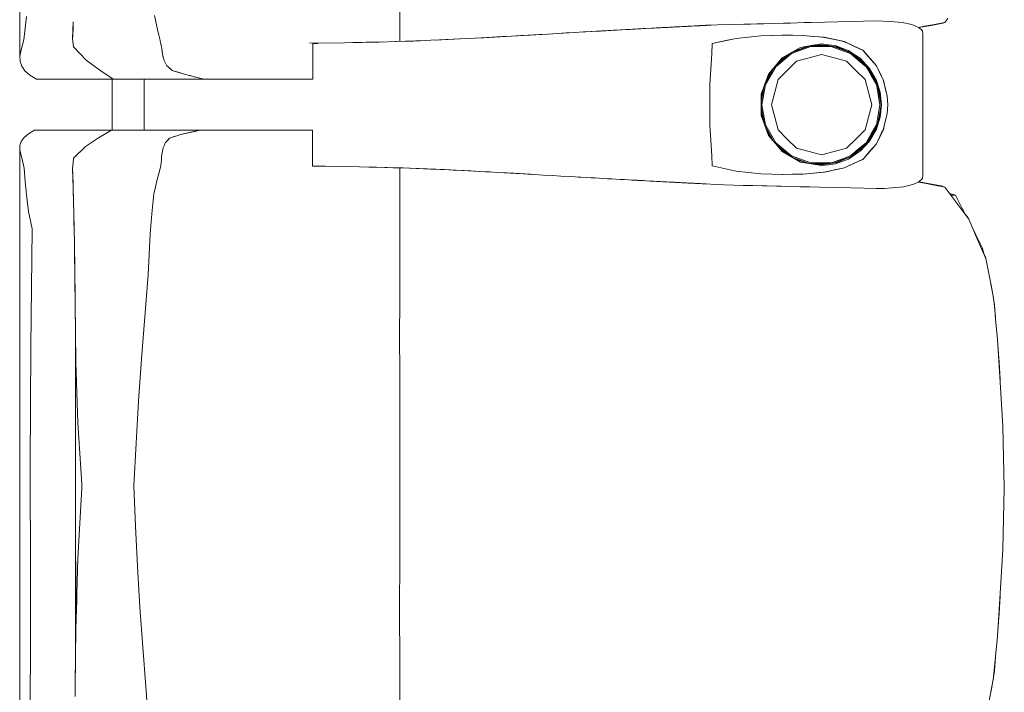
# Model space of a CAD drawing. Header units: millimetres. Extents: x -261 to 187, y -214 to 106.
# Tile 818 of 1056: x -201.013 to -200.241, y 6.181 to 6.708. Entities that reach past the tile are written whole.
import ezdxf

# ---------------------------------------------------------------- set-up
doc = ezdxf.new("R2010")
doc.units = ezdxf.units.MM
doc.header["$LTSCALE"] = 0.005
doc.header["$MEASUREMENT"] = 0
doc.layers.add('IFC-Elemento de mobília-Contorno', color=9, linetype='Continuous', lineweight=5)
doc.layers.add('IFC-Laje-Contorno', color=9, linetype='Continuous', lineweight=5)

msp = doc.modelspace()

# ---------------------------------------------------------------- linework, layer by layer
at = {"layer": 'IFC-Elemento de mobília-Contorno', "lineweight": 5}
for p, q in [((-201.01273, 6.84733), (-201.01265, 6.67971)), ((-200.71487, 6.69131), (-200.71486, 6.73338)), ((-201.00849, 6.70175), (-201.00746, 6.71085)), ((-200.90711, 6.71171), (-200.90445, 6.69937)), ((-200.3715, 6.70671), (-200.34113, 6.70739)), ((-200.35125, 6.70716), (-200.34113, 6.70739)), ((-200.34113, 6.70739), (-200.33032, 6.70703)), ((-200.28766, 6.70616), (-200.28529, 6.70933)), ((-201.00952, 6.69265), (-201.00849, 6.70175)), ((-200.97122, 6.69363), (-200.971, 6.70012)), ((-200.97121, 6.69487), (-200.97091, 6.70287)), ((-200.971, 6.70012), (-200.97078, 6.7066)), ((-200.97091, 6.70287), (-200.97086, 6.70432)), ((-200.56484, 6.69904), (-200.5567, 6.6995)), ((-200.55747, 6.69945), (-200.5375, 6.70057)), ((-200.55747, 6.69945), (-200.54083, 6.70038)), ((-200.55747, 6.69945), (-200.54748, 6.70001)), ((-200.55747, 6.69945), (-200.55414, 6.69964)), ((-200.5567, 6.6995), (-200.55155, 6.69978)), ((-200.5567, 6.6995), (-200.55414, 6.69964)), ((-200.5567, 6.6995), (-200.555, 6.69959)), ((-200.55414, 6.69964), (-200.54748, 6.70001)), ((-200.55414, 6.69964), (-200.55081, 6.69982)), ((-200.55081, 6.69982), (-200.54748, 6.70001)), ((-200.54748, 6.70001), (-200.54083, 6.70038)), ((-200.54416, 6.70019), (-200.54083, 6.70038)), ((-200.54083, 6.70038), (-200.5375, 6.70057)), ((-200.5375, 6.70057), (-200.53412, 6.70075)), ((-200.53634, 6.70063), (-200.53412, 6.70075)), ((-200.53615, 6.70064), (-200.53227, 6.70086)), ((-200.5349, 6.70071), (-200.53431, 6.70074)), ((-200.53412, 6.70075), (-200.53073, 6.70093)), ((-200.53227, 6.70086), (-200.5302, 6.70097)), ((-200.53073, 6.70093), (-200.52565, 6.70121)), ((-200.5302, 6.70097), (-200.52812, 6.70108)), ((-200.52812, 6.70108), (-200.52615, 6.70118)), ((-200.52812, 6.70108), (-200.52694, 6.70114)), ((-200.52735, 6.70112), (-200.52565, 6.70121)), ((-200.52735, 6.70112), (-200.52605, 6.70119)), ((-200.52713, 6.70113), (-200.52673, 6.70115)), ((-200.52565, 6.70121), (-200.52396, 6.70131)), ((-200.52396, 6.70131), (-200.52227, 6.70139)), ((-200.52237, 6.70139), (-200.51549, 6.70177)), ((-200.51719, 6.70167), (-200.51549, 6.70177)), ((-200.51549, 6.70177), (-200.51042, 6.70204)), ((-200.51549, 6.70177), (-200.51211, 6.70195)), ((-200.51549, 6.70177), (-200.5138, 6.70185)), ((-200.5138, 6.70185), (-200.51211, 6.70195)), ((-200.51211, 6.70195), (-200.51042, 6.70204)), ((-200.51042, 6.70204), (-200.50767, 6.70219)), ((-200.51042, 6.70204), (-200.50904, 6.70211)), ((-200.50904, 6.70211), (-200.50767, 6.70219)), ((-200.50767, 6.70219), (-200.50356, 6.7024)), ((-200.50767, 6.70219), (-200.50493, 6.70233)), ((-200.50767, 6.70219), (-200.50533, 6.70231)), ((-200.50493, 6.70233), (-200.50356, 6.7024)), ((-200.5047, 6.70234), (-200.50324, 6.70242)), ((-200.5047, 6.70234), (-200.50324, 6.70242)), ((-200.50468, 6.70234), (-200.50324, 6.70242)), ((-200.50356, 6.7024), (-200.49259, 6.70298)), ((-200.50356, 6.7024), (-200.49808, 6.70269)), ((-200.50356, 6.7024), (-200.49945, 6.70262)), ((-200.50356, 6.7024), (-200.50082, 6.70255)), ((-200.50356, 6.7024), (-200.50219, 6.70247)), ((-200.50324, 6.70242), (-200.50179, 6.70249)), ((-200.5022, 6.70247), (-200.50179, 6.70249)), ((-200.50219, 6.70247), (-200.50082, 6.70255)), ((-200.50129, 6.70252), (-200.50117, 6.70253)), ((-200.50125, 6.70252), (-200.49945, 6.70262)), ((-200.50124, 6.70252), (-200.50117, 6.70253)), ((-200.50117, 6.70253), (-200.50109, 6.70253)), ((-200.50117, 6.70253), (-200.50109, 6.70253)), ((-200.50082, 6.70255), (-200.49945, 6.70262)), ((-200.49986, 6.7026), (-200.49909, 6.70264)), ((-200.49952, 6.70262), (-200.49808, 6.70269)), ((-200.49909, 6.70264), (-200.49655, 6.70277)), ((-200.49909, 6.70264), (-200.49702, 6.70275)), ((-200.49909, 6.70264), (-200.49806, 6.70269)), ((-200.49808, 6.70269), (-200.49259, 6.70298)), ((-200.49808, 6.70269), (-200.49671, 6.70276)), ((-200.49806, 6.70269), (-200.49702, 6.70275)), ((-200.49702, 6.70275), (-200.4966, 6.70277)), ((-200.49702, 6.70275), (-200.49658, 6.70277)), ((-200.49671, 6.70276), (-200.49533, 6.70284)), ((-200.49537, 6.70284), (-200.49396, 6.70291)), ((-200.49533, 6.70284), (-200.49259, 6.70298)), ((-200.49396, 6.70291), (-200.49259, 6.70298)), ((-200.49259, 6.70298), (-200.49122, 6.70306)), ((-200.49191, 6.70302), (-200.49122, 6.70306)), ((-200.49122, 6.70306), (-200.48917, 6.70316)), ((-200.49122, 6.70306), (-200.48985, 6.70313)), ((-200.48985, 6.70313), (-200.48917, 6.70316)), ((-200.48917, 6.70316), (-200.48848, 6.7032)), ((-200.48848, 6.7032), (-200.48758, 6.70325)), ((-200.48758, 6.70325), (-200.48668, 6.70329)), ((-200.48668, 6.70329), (-200.48578, 6.70334)), ((-200.48578, 6.70334), (-200.48398, 6.70343)), ((-200.48398, 6.70343), (-200.48218, 6.70353)), ((-200.48218, 6.70353), (-200.48038, 6.70362)), ((-200.48173, 6.70355), (-200.47858, 6.70371)), ((-200.48173, 6.70355), (-200.47993, 6.70364)), ((-200.48173, 6.70355), (-200.48038, 6.70362)), ((-200.48173, 6.70355), (-200.48128, 6.70357)), ((-200.48128, 6.70357), (-200.48038, 6.70362)), ((-200.48038, 6.70362), (-200.47858, 6.70371)), ((-200.47993, 6.70364), (-200.47858, 6.70371)), ((-200.47993, 6.70364), (-200.47948, 6.70366)), ((-200.47948, 6.70366), (-200.47903, 6.70369)), ((-200.47903, 6.70369), (-200.47858, 6.70371)), ((-200.47858, 6.70371), (-200.47633, 6.70382)), ((-200.47858, 6.70371), (-200.47723, 6.70378)), ((-200.47858, 6.70371), (-200.47797, 6.70374)), ((-200.47813, 6.70373), (-200.47768, 6.70376)), ((-200.47768, 6.70376), (-200.47633, 6.70382)), ((-200.47768, 6.70376), (-200.47697, 6.7038)), ((-200.47697, 6.7038), (-200.47678, 6.70381)), ((-200.47678, 6.70381), (-200.47588, 6.70385)), ((-200.47588, 6.70385), (-200.46546, 6.70439)), ((-200.47588, 6.70385), (-200.47498, 6.70389)), ((-200.47588, 6.70385), (-200.47543, 6.70387)), ((-200.47543, 6.70387), (-200.47517, 6.70388)), ((-200.47498, 6.70389), (-200.47453, 6.70392)), ((-200.47453, 6.70392), (-200.46546, 6.70439)), ((-200.47453, 6.70392), (-200.47408, 6.70394)), ((-200.46546, 6.70439), (-200.45523, 6.70461)), ((-200.45523, 6.70461), (-200.43478, 6.70506)), ((-200.45523, 6.70461), (-200.445, 6.70484)), ((-200.445, 6.70484), (-200.43478, 6.70506)), ((-200.445, 6.70484), (-200.43989, 6.70495)), ((-200.43478, 6.70506), (-200.42455, 6.70529)), ((-200.43478, 6.70506), (-200.42966, 6.70517)), ((-200.42966, 6.70517), (-200.42455, 6.70529)), ((-200.42455, 6.70529), (-200.40309, 6.70588)), ((-200.42455, 6.70529), (-200.41382, 6.70559)), ((-200.4139, 6.70558), (-200.40846, 6.70574)), ((-200.41382, 6.70559), (-200.40309, 6.70588)), ((-200.40846, 6.70574), (-200.40309, 6.70588)), ((-200.40309, 6.70588), (-200.38163, 6.70648)), ((-200.40309, 6.70588), (-200.39236, 6.70618)), ((-200.40309, 6.70588), (-200.39772, 6.70603)), ((-200.39772, 6.70603), (-200.39236, 6.70618)), ((-200.39236, 6.70618), (-200.38163, 6.70648)), ((-200.38163, 6.70648), (-200.3715, 6.70671)), ((-200.3715, 6.70671), (-200.35125, 6.70716)), ((-200.33032, 6.70703), (-200.32089, 6.70606)), ((-200.32089, 6.70606), (-200.31333, 6.70445)), ((-200.31333, 6.70445), (-200.308, 6.70227)), ((-200.308, 6.70227), (-200.30336, 6.70315)), ((-200.308, 6.70227), (-200.3051, 6.6997)), ((-200.30791, 6.7022), (-200.29707, 6.70413)), ((-200.30791, 6.7022), (-200.3049, 6.70273)), ((-200.3051, 6.6997), (-200.30471, 6.69694)), ((-200.3049, 6.70273), (-200.28923, 6.70553)), ((-200.3049, 6.70273), (-200.29707, 6.70413)), ((-200.30336, 6.70315), (-200.29551, 6.70466)), ((-200.29707, 6.70413), (-200.28923, 6.70553)), ((-200.29551, 6.70466), (-200.28766, 6.70616)), ((-200.28923, 6.70553), (-200.28892, 6.70592)), ((-200.28923, 6.70553), (-200.28894, 6.70591)), ((-201.01056, 6.68872), (-201.00952, 6.69265)), ((-200.97122, 6.69363), (-200.97065, 6.68692)), ((-200.97121, 6.69487), (-200.97119, 6.69458)), ((-200.90445, 6.69937), (-200.90371, 6.69634)), ((-200.90371, 6.69634), (-200.90298, 6.69331)), ((-200.90298, 6.69331), (-200.90225, 6.69027)), ((-200.70403, 6.69161), (-200.69046, 6.69219)), ((-200.70245, 6.69172), (-200.69868, 6.69184)), ((-200.69046, 6.69219), (-200.67689, 6.69276)), ((-200.68675, 6.69234), (-200.66738, 6.69326)), ((-200.68649, 6.69235), (-200.67865, 6.69272)), ((-200.68649, 6.69235), (-200.67865, 6.69272)), ((-200.67865, 6.69272), (-200.66753, 6.69325)), ((-200.67689, 6.69276), (-200.66292, 6.69349)), ((-200.66292, 6.69349), (-200.64895, 6.69422)), ((-200.65554, 6.69387), (-200.64667, 6.69436)), ((-200.64895, 6.69422), (-200.62717, 6.69545)), ((-200.64895, 6.69422), (-200.63443, 6.69504)), ((-200.64895, 6.69422), (-200.64168, 6.69463)), ((-200.64667, 6.69436), (-200.63846, 6.69481)), ((-200.64667, 6.69436), (-200.63867, 6.6948)), ((-200.64168, 6.69463), (-200.63443, 6.69504)), ((-200.63867, 6.6948), (-200.63669, 6.69491)), ((-200.63443, 6.69504), (-200.62717, 6.69545)), ((-200.62717, 6.69545), (-200.61991, 6.69587)), ((-200.62717, 6.69545), (-200.62243, 6.69572)), ((-200.62243, 6.69572), (-200.59926, 6.69706)), ((-200.62243, 6.69572), (-200.6142, 6.6962)), ((-200.61991, 6.69587), (-200.5984, 6.69711)), ((-200.61991, 6.69587), (-200.61274, 6.69628)), ((-200.6142, 6.6962), (-200.61056, 6.69641)), ((-200.61395, 6.69621), (-200.60075, 6.69698)), ((-200.61274, 6.69628), (-200.5984, 6.69711)), ((-200.61274, 6.69628), (-200.60557, 6.6967)), ((-200.61274, 6.69628), (-200.61256, 6.69629)), ((-200.60557, 6.6967), (-200.5984, 6.69711)), ((-200.5984, 6.69711), (-200.59123, 6.69753)), ((-200.59123, 6.69753), (-200.57768, 6.69831)), ((-200.59123, 6.69753), (-200.58445, 6.69791)), ((-200.58445, 6.69791), (-200.57768, 6.69831)), ((-200.57768, 6.69831), (-200.5709, 6.69869)), ((-200.57168, 6.69865), (-200.56895, 6.69881)), ((-200.5709, 6.69869), (-200.56412, 6.69908)), ((-200.5709, 6.69869), (-200.56895, 6.69881)), ((-200.57001, 6.69874), (-200.56895, 6.69881)), ((-200.56895, 6.69881), (-200.56484, 6.69904)), ((-200.56412, 6.69908), (-200.55747, 6.69945)), ((-200.46985, 6.68961), (-200.45103, 6.69367)), ((-200.46044, 6.69164), (-200.45103, 6.69367)), ((-200.45103, 6.69367), (-200.43173, 6.69573)), ((-200.45103, 6.69367), (-200.44138, 6.6947)), ((-200.44138, 6.6947), (-200.43173, 6.69573)), ((-200.43173, 6.69573), (-200.41463, 6.69628)), ((-200.43173, 6.69573), (-200.42332, 6.696)), ((-200.42332, 6.696), (-200.4149, 6.69627)), ((-200.41495, 6.69627), (-200.40685, 6.69614)), ((-200.4149, 6.69627), (-200.41484, 6.69627)), ((-200.41463, 6.69628), (-200.3987, 6.696)), ((-200.40685, 6.69614), (-200.39879, 6.696)), ((-200.39879, 6.696), (-200.3905, 6.69526)), ((-200.3987, 6.696), (-200.39032, 6.69524)), ((-200.3905, 6.69526), (-200.38221, 6.69452)), ((-200.39032, 6.69524), (-200.38613, 6.69487)), ((-200.38613, 6.69487), (-200.38194, 6.69449)), ((-200.38252, 6.69455), (-200.38215, 6.69451)), ((-200.38221, 6.69452), (-200.36623, 6.69113)), ((-200.38194, 6.69449), (-200.37797, 6.69364)), ((-200.37797, 6.69364), (-200.37397, 6.69278)), ((-200.374, 6.69279), (-200.37003, 6.69194)), ((-200.37003, 6.69194), (-200.36606, 6.69109)), ((-200.30473, 6.58635), (-200.30471, 6.69694)), ((-201.01265, 6.67971), (-201.0116, 6.68479)), ((-201.0116, 6.68479), (-201.01056, 6.68872)), ((-200.97065, 6.68692), (-200.96561, 6.68179)), ((-200.90225, 6.69027), (-200.90151, 6.68724)), ((-200.90151, 6.68724), (-200.90135, 6.68575)), ((-200.90135, 6.68575), (-200.90085, 6.68127)), ((-200.90135, 6.68575), (-200.90118, 6.68426)), ((-200.90135, 6.68575), (-200.90101, 6.68276)), ((-200.90118, 6.68426), (-200.90101, 6.68276)), ((-200.7855, 6.6899), (-200.75807, 6.6903)), ((-200.78305, 6.68971), (-200.78087, 6.68971)), ((-200.78305, 6.6749), (-200.78305, 6.68971)), ((-200.78087, 6.68971), (-200.77889, 6.68971)), ((-200.75817, 6.6903), (-200.74454, 6.69056)), ((-200.75156, 6.69043), (-200.74145, 6.69063)), ((-200.74454, 6.69056), (-200.73102, 6.69082)), ((-200.74145, 6.69063), (-200.72857, 6.69089)), ((-200.73102, 6.69082), (-200.71752, 6.69122)), ((-200.71839, 6.69119), (-200.71805, 6.6912)), ((-200.71805, 6.6912), (-200.70245, 6.69172)), ((-200.71805, 6.6912), (-200.71025, 6.69146)), ((-200.71752, 6.69122), (-200.70403, 6.69161)), ((-200.71038, 6.69145), (-200.71012, 6.69146)), ((-200.71025, 6.69146), (-200.70245, 6.69172)), ((-200.47031, 6.68161), (-200.46985, 6.68961)), ((-200.46985, 6.68961), (-200.46044, 6.69164)), ((-200.4078, 6.68249), (-200.40056, 6.68661)), ((-200.40773, 6.68171), (-200.39265, 6.68718)), ((-200.40736, 6.68272), (-200.39381, 6.68763)), ((-200.40574, 6.68366), (-200.39553, 6.68744)), ((-200.40056, 6.68661), (-200.39237, 6.68799)), ((-200.39553, 6.68744), (-200.38417, 6.68871)), ((-200.39265, 6.68718), (-200.37662, 6.68718)), ((-200.39237, 6.68799), (-200.38417, 6.68937)), ((-200.39055, 6.688), (-200.37911, 6.688)), ((-200.38417, 6.68937), (-200.37874, 6.68869)), ((-200.38417, 6.68871), (-200.37207, 6.68701)), ((-200.37874, 6.68869), (-200.37331, 6.68801)), ((-200.37662, 6.68718), (-200.36909, 6.68444)), ((-200.37483, 6.68739), (-200.36882, 6.68521)), ((-200.37331, 6.68801), (-200.36818, 6.6861)), ((-200.37207, 6.68701), (-200.36083, 6.68224)), ((-200.36909, 6.68444), (-200.36155, 6.68171)), ((-200.36882, 6.68521), (-200.36196, 6.68272)), ((-200.36818, 6.6861), (-200.36306, 6.68419)), ((-200.3665, 6.69119), (-200.36606, 6.69109)), ((-200.36623, 6.69113), (-200.35901, 6.68779)), ((-200.36606, 6.69109), (-200.36242, 6.68938)), ((-200.36306, 6.68419), (-200.35851, 6.68116)), ((-200.36242, 6.68938), (-200.35878, 6.68767)), ((-200.35901, 6.68779), (-200.35178, 6.68445)), ((-200.35878, 6.68767), (-200.3515, 6.68425)), ((-200.35215, 6.68462), (-200.3515, 6.68425)), ((-200.35178, 6.68445), (-200.34912, 6.6814)), ((-200.3515, 6.68425), (-200.34891, 6.68125)), ((-201.01265, 6.67971), (-201.0125, 6.6756)), ((-200.96561, 6.68179), (-200.96056, 6.67666)), ((-200.96056, 6.67666), (-200.95002, 6.66881)), ((-200.90101, 6.68276), (-200.90085, 6.68127)), ((-200.90085, 6.68127), (-200.9005, 6.68001)), ((-200.9005, 6.68001), (-200.89982, 6.6775)), ((-200.9005, 6.68001), (-200.90016, 6.67875)), ((-200.89982, 6.6775), (-200.89948, 6.67624)), ((-200.4717, 6.65762), (-200.47031, 6.68161)), ((-200.47124, 6.66562), (-200.47031, 6.68161)), ((-200.47078, 6.67362), (-200.47031, 6.68161)), ((-200.4706, 6.6766), (-200.4706, 6.67664)), ((-200.42578, 6.66562), (-200.41504, 6.67835)), ((-200.42332, 6.66852), (-200.4157, 6.67704)), ((-200.42004, 6.67141), (-200.40773, 6.68171)), ((-200.41898, 6.67337), (-200.40977, 6.68107)), ((-200.4157, 6.67704), (-200.40717, 6.68284)), ((-200.41504, 6.67835), (-200.4078, 6.68249)), ((-200.40385, 6.67569), (-200.39401, 6.67833)), ((-200.39401, 6.67833), (-200.38417, 6.68096)), ((-200.38417, 6.68096), (-200.37433, 6.67833)), ((-200.37433, 6.67833), (-200.3645, 6.67569)), ((-200.36155, 6.68171), (-200.35539, 6.67655)), ((-200.36103, 6.68233), (-200.35488, 6.67717)), ((-200.36083, 6.68224), (-200.35118, 6.67475)), ((-200.35851, 6.68116), (-200.35397, 6.67813)), ((-200.35539, 6.67655), (-200.34923, 6.67139)), ((-200.35488, 6.67717), (-200.34978, 6.6729)), ((-200.35397, 6.67813), (-200.34653, 6.67017)), ((-200.34912, 6.6814), (-200.34646, 6.67835)), ((-200.34912, 6.6814), (-200.34113, 6.67224)), ((-200.34891, 6.68125), (-200.34631, 6.67824)), ((-200.34646, 6.67835), (-200.3438, 6.67529)), ((-200.34631, 6.67824), (-200.34372, 6.67524)), ((-201.0125, 6.6756), (-201.01113, 6.67188)), ((-201.01113, 6.67188), (-201.00864, 6.66832)), ((-200.95002, 6.66881), (-200.93951, 6.66165)), ((-200.89948, 6.67624), (-200.89899, 6.67521)), ((-200.89899, 6.67521), (-200.8985, 6.67418)), ((-200.8985, 6.67418), (-200.89801, 6.67316)), ((-200.89801, 6.67316), (-200.89752, 6.67213)), ((-200.89752, 6.67213), (-200.89642, 6.67123)), ((-200.89642, 6.67123), (-200.8931, 6.66854)), ((-200.89642, 6.67123), (-200.89421, 6.66944)), ((-200.89642, 6.67123), (-200.89531, 6.67033)), ((-200.78305, 6.66165), (-200.78305, 6.6749)), ((-200.47124, 6.66562), (-200.47078, 6.67362)), ((-200.42823, 6.65892), (-200.42148, 6.67058)), ((-200.42811, 6.65748), (-200.42004, 6.67141)), ((-200.41105, 6.66849), (-200.40385, 6.67569)), ((-200.3645, 6.67569), (-200.3573, 6.66849)), ((-200.35118, 6.67475), (-200.34378, 6.66503)), ((-200.34923, 6.67139), (-200.3452, 6.66443)), ((-200.34726, 6.66959), (-200.34451, 6.66484)), ((-200.34653, 6.67017), (-200.34113, 6.66076)), ((-200.34372, 6.67524), (-200.34113, 6.67224)), ((-200.34113, 6.67224), (-200.33983, 6.66955)), ((-200.34113, 6.67224), (-200.33707, 6.66377)), ((-200.34113, 6.67224), (-200.33978, 6.66942)), ((-200.33983, 6.66955), (-200.33852, 6.66686)), ((-200.33978, 6.66942), (-200.33843, 6.66659)), ((-200.33978, 6.66942), (-200.33707, 6.66377)), ((-201.00864, 6.66832), (-201.0048, 6.66493)), ((-201.0048, 6.66493), (-201.00214, 6.66329)), ((-201.00214, 6.66329), (-200.99948, 6.66165)), ((-200.99948, 6.66165), (-200.93951, 6.66165)), ((-200.93951, 6.66165), (-200.89824, 6.66165)), ((-200.91528, 6.62157), (-200.91528, 6.66165)), ((-200.89824, 6.66165), (-200.86818, 6.66165)), ((-200.8931, 6.66854), (-200.88454, 6.6659)), ((-200.89025, 6.66766), (-200.8874, 6.66678)), ((-200.89025, 6.66766), (-200.88454, 6.6659)), ((-200.88454, 6.6659), (-200.8817, 6.66502)), ((-200.8817, 6.66502), (-200.87156, 6.66249)), ((-200.8817, 6.66502), (-200.87494, 6.66334)), ((-200.8817, 6.66502), (-200.87831, 6.66418)), ((-200.87831, 6.66418), (-200.87494, 6.66334)), ((-200.87156, 6.66249), (-200.86818, 6.66165)), ((-200.86818, 6.66165), (-200.8662, 6.66165)), ((-200.8662, 6.66165), (-200.86424, 6.66165)), ((-200.86424, 6.66165), (-200.86231, 6.66165)), ((-200.86231, 6.66165), (-200.86039, 6.66165)), ((-200.86039, 6.66165), (-200.85847, 6.66165)), ((-200.85847, 6.66165), (-200.85655, 6.66165)), ((-200.85655, 6.66165), (-200.85462, 6.66165)), ((-200.85462, 6.66165), (-200.85267, 6.66165)), ((-200.85267, 6.66165), (-200.85069, 6.66165)), ((-200.85069, 6.66165), (-200.84868, 6.66165)), ((-200.84868, 6.66165), (-200.84662, 6.66165)), ((-200.84662, 6.66165), (-200.84452, 6.66165)), ((-200.84452, 6.66165), (-200.84236, 6.66165)), ((-200.84236, 6.66165), (-200.84018, 6.66165)), ((-200.84018, 6.66165), (-200.83798, 6.66165)), ((-200.83798, 6.66165), (-200.83579, 6.66165)), ((-200.83579, 6.66165), (-200.83364, 6.66165)), ((-200.83364, 6.66165), (-200.83154, 6.66165)), ((-200.83154, 6.66165), (-200.8295, 6.66165)), ((-200.8295, 6.66165), (-200.82756, 6.66165)), ((-200.82756, 6.66165), (-200.82573, 6.66165)), ((-200.82573, 6.66165), (-200.824, 6.66165)), ((-200.824, 6.66165), (-200.82234, 6.66165)), ((-200.82234, 6.66165), (-200.82072, 6.66165)), ((-200.82072, 6.66165), (-200.8191, 6.66165)), ((-200.8191, 6.66165), (-200.81744, 6.66165)), ((-200.81744, 6.66165), (-200.81573, 6.66165)), ((-200.81573, 6.66165), (-200.81391, 6.66165)), ((-200.81391, 6.66165), (-200.81197, 6.66165)), ((-200.81197, 6.66165), (-200.8099, 6.66165)), ((-200.8099, 6.66165), (-200.80771, 6.66165)), ((-200.80771, 6.66165), (-200.80542, 6.66165)), ((-200.80542, 6.66165), (-200.80305, 6.66165)), ((-200.80305, 6.66165), (-200.8006, 6.66165)), ((-200.8006, 6.66165), (-200.79809, 6.66165)), ((-200.79809, 6.66165), (-200.79553, 6.66165)), ((-200.79553, 6.66165), (-200.79295, 6.66165)), ((-200.79295, 6.66165), (-200.79037, 6.66165)), ((-200.79037, 6.66165), (-200.78784, 6.66165)), ((-200.78784, 6.66165), (-200.78539, 6.66165)), ((-200.78539, 6.66165), (-200.78305, 6.66165)), ((-200.4717, 6.65762), (-200.47124, 6.66562)), ((-200.42864, 6.65778), (-200.42578, 6.66562)), ((-200.42785, 6.65994), (-200.42329, 6.66857)), ((-200.42089, 6.65145), (-200.41825, 6.66129)), ((-200.41825, 6.66129), (-200.41105, 6.66849)), ((-200.3573, 6.66849), (-200.35009, 6.66129)), ((-200.35009, 6.66129), (-200.34746, 6.65145)), ((-200.3452, 6.66443), (-200.34118, 6.65747)), ((-200.34451, 6.66484), (-200.34174, 6.66005)), ((-200.34378, 6.66503), (-200.33914, 6.65372)), ((-200.33852, 6.66686), (-200.33722, 6.66416)), ((-200.33843, 6.66659), (-200.33707, 6.66377)), ((-200.33722, 6.66416), (-200.33591, 6.66147)), ((-200.33707, 6.66377), (-200.33572, 6.66095)), ((-200.33591, 6.66147), (-200.33354, 6.65174)), ((-200.33572, 6.66095), (-200.33423, 6.65472)), ((-200.4717, 6.64962), (-200.4717, 6.65762)), ((-200.43151, 6.64994), (-200.42864, 6.65778)), ((-200.43141, 6.64355), (-200.42914, 6.65643)), ((-200.43141, 6.64733), (-200.42919, 6.65629)), ((-200.43092, 6.64161), (-200.42811, 6.65748)), ((-200.34118, 6.65747), (-200.33978, 6.64954)), ((-200.34113, 6.66076), (-200.33819, 6.6514)), ((-200.34012, 6.65611), (-200.33898, 6.64968)), ((-200.33914, 6.65372), (-200.33755, 6.64161)), ((-200.3345, 6.65568), (-200.33423, 6.65472)), ((-200.33433, 6.65499), (-200.33432, 6.65496)), ((-200.33433, 6.65499), (-200.33354, 6.65174)), ((-200.33429, 6.65494), (-200.33381, 6.6529)), ((-200.33423, 6.65472), (-200.33275, 6.6485)), ((-200.4717, 6.64161), (-200.4717, 6.64962)), ((-200.43151, 6.64994), (-200.4315, 6.63327)), ((-200.43141, 6.6359), (-200.43141, 6.64733)), ((-200.42352, 6.64161), (-200.42089, 6.65145)), ((-200.34746, 6.65145), (-200.34482, 6.64161)), ((-200.33978, 6.64954), (-200.33838, 6.64161)), ((-200.33898, 6.64968), (-200.33756, 6.64161)), ((-200.33819, 6.6514), (-200.3372, 6.6416)), ((-200.33381, 6.6529), (-200.33275, 6.6485)), ((-200.33354, 6.65174), (-200.33275, 6.6485)), ((-200.33275, 6.6485), (-200.33217, 6.6416)), ((-200.4717, 6.62559), (-200.4717, 6.64161)), ((-200.43141, 6.63967), (-200.42913, 6.62678)), ((-200.43092, 6.64161), (-200.42811, 6.62575)), ((-200.42352, 6.64161), (-200.42089, 6.63177)), ((-200.34746, 6.63177), (-200.34482, 6.64161)), ((-200.33978, 6.63368), (-200.33838, 6.64161)), ((-200.33914, 6.6295), (-200.33755, 6.64161)), ((-200.33861, 6.63564), (-200.33756, 6.64161)), ((-200.3382, 6.63181), (-200.3372, 6.6416)), ((-200.33275, 6.63472), (-200.33217, 6.6416)), ((-200.4315, 6.63327), (-200.42578, 6.6176)), ((-200.43141, 6.6359), (-200.42918, 6.62691)), ((-200.42089, 6.63177), (-200.41825, 6.62194)), ((-200.35009, 6.62194), (-200.34746, 6.63177)), ((-200.34118, 6.62575), (-200.33978, 6.63368)), ((-200.34113, 6.62246), (-200.3382, 6.63181)), ((-200.34012, 6.62711), (-200.33861, 6.63564)), ((-200.33591, 6.62175), (-200.33354, 6.63148)), ((-200.33433, 6.62824), (-200.33354, 6.63148)), ((-200.3343, 6.62827), (-200.33381, 6.63033)), ((-200.33423, 6.6285), (-200.33275, 6.63472)), ((-200.33381, 6.63033), (-200.33275, 6.63472)), ((-200.33354, 6.63148), (-200.33275, 6.63472)), ((-200.4717, 6.62559), (-200.47124, 6.6176)), ((-200.42823, 6.6243), (-200.42148, 6.61264)), ((-200.42811, 6.62575), (-200.42004, 6.61181)), ((-200.42786, 6.6233), (-200.42332, 6.6147)), ((-200.34653, 6.61306), (-200.34113, 6.62246)), ((-200.3452, 6.61879), (-200.34118, 6.62575)), ((-200.34451, 6.61838), (-200.34174, 6.62316)), ((-200.34378, 6.6182), (-200.33914, 6.6295)), ((-200.33572, 6.62228), (-200.33423, 6.6285)), ((-200.3345, 6.62754), (-200.33423, 6.6285)), ((-200.33433, 6.62824), (-200.33432, 6.62827)), ((-201.01149, 6.61288), (-201.0093, 6.61592)), ((-201.0093, 6.61592), (-201.00591, 6.61878)), ((-201.00591, 6.61878), (-201.00104, 6.62157)), ((-201.00104, 6.62157), (-200.94079, 6.62157)), ((-200.96105, 6.60897), (-200.9509, 6.61564)), ((-200.9509, 6.61564), (-200.94079, 6.62157)), ((-200.94079, 6.62157), (-200.87164, 6.62157)), ((-200.92554, 6.62157), (-200.91528, 6.62157)), ((-200.89694, 6.61363), (-200.89544, 6.6154)), ((-200.89619, 6.61451), (-200.89544, 6.6154)), ((-200.89544, 6.6154), (-200.89325, 6.61611)), ((-200.89325, 6.61611), (-200.88886, 6.61753)), ((-200.89325, 6.61611), (-200.89106, 6.61682)), ((-200.89106, 6.61682), (-200.88886, 6.61753)), ((-200.88886, 6.61753), (-200.88667, 6.61824)), ((-200.88667, 6.61824), (-200.87164, 6.62157)), ((-200.88667, 6.61824), (-200.87915, 6.61991)), ((-200.87915, 6.61991), (-200.8754, 6.62074)), ((-200.8754, 6.62074), (-200.87164, 6.62157)), ((-200.87333, 6.62157), (-200.87032, 6.62157)), ((-200.87164, 6.62157), (-200.86966, 6.62157)), ((-200.87032, 6.62157), (-200.8675, 6.62157)), ((-200.86966, 6.62157), (-200.86769, 6.62157)), ((-200.86769, 6.62157), (-200.86573, 6.62157)), ((-200.86573, 6.62157), (-200.86379, 6.62157)), ((-200.86379, 6.62157), (-200.86188, 6.62157)), ((-200.86188, 6.62157), (-200.85997, 6.62157)), ((-200.85997, 6.62157), (-200.85807, 6.62157)), ((-200.85807, 6.62157), (-200.85616, 6.62157)), ((-200.85616, 6.62157), (-200.85424, 6.62157)), ((-200.85424, 6.62157), (-200.8523, 6.62157)), ((-200.8523, 6.62157), (-200.85033, 6.62157)), ((-200.85033, 6.62157), (-200.84832, 6.62157)), ((-200.84832, 6.62157), (-200.84627, 6.62157)), ((-200.84627, 6.62157), (-200.84418, 6.62157)), ((-200.84418, 6.62157), (-200.84203, 6.62157)), ((-200.84203, 6.62157), (-200.83986, 6.62157)), ((-200.83986, 6.62157), (-200.83768, 6.62157)), ((-200.83768, 6.62157), (-200.83551, 6.62157)), ((-200.83551, 6.62157), (-200.83338, 6.62157)), ((-200.83338, 6.62157), (-200.83129, 6.62157)), ((-200.83129, 6.62157), (-200.82929, 6.62157)), ((-200.82929, 6.62157), (-200.82737, 6.62157)), ((-200.82737, 6.62157), (-200.82556, 6.62157)), ((-200.82556, 6.62157), (-200.82386, 6.62157)), ((-200.82386, 6.62157), (-200.82221, 6.62157)), ((-200.82221, 6.62157), (-200.8206, 6.62157)), ((-200.8206, 6.62157), (-200.81899, 6.62157)), ((-200.81899, 6.62157), (-200.81735, 6.62157)), ((-200.81735, 6.62157), (-200.81564, 6.62157)), ((-200.81564, 6.62157), (-200.81383, 6.62157)), ((-200.81383, 6.62157), (-200.8119, 6.62157)), ((-200.8119, 6.62157), (-200.80984, 6.62157)), ((-200.80984, 6.62157), (-200.80766, 6.62157)), ((-200.80766, 6.62157), (-200.80539, 6.62157)), ((-200.80539, 6.62157), (-200.80303, 6.62157)), ((-200.80303, 6.62157), (-200.8006, 6.62157)), ((-200.8006, 6.62157), (-200.79811, 6.62157)), ((-200.79811, 6.62157), (-200.79557, 6.62157)), ((-200.79557, 6.62157), (-200.79301, 6.62157)), ((-200.79301, 6.62157), (-200.79044, 6.62157)), ((-200.79044, 6.62157), (-200.78793, 6.62157)), ((-200.78793, 6.62157), (-200.78549, 6.62157)), ((-200.78549, 6.62157), (-200.78317, 6.62157)), ((-200.78317, 6.60832), (-200.78317, 6.62157)), ((-200.47124, 6.6176), (-200.47078, 6.60961)), ((-200.42578, 6.6176), (-200.4204, 6.61123)), ((-200.42332, 6.6147), (-200.4157, 6.60618)), ((-200.41825, 6.62194), (-200.41105, 6.61473)), ((-200.41105, 6.61473), (-200.40385, 6.60753)), ((-200.3645, 6.60753), (-200.3573, 6.61473)), ((-200.3573, 6.61473), (-200.35009, 6.62194)), ((-200.35118, 6.60848), (-200.34378, 6.6182)), ((-200.34923, 6.61183), (-200.3452, 6.61879)), ((-200.34725, 6.61364), (-200.34451, 6.61838)), ((-200.34113, 6.61098), (-200.33572, 6.62228)), ((-200.34113, 6.61098), (-200.33843, 6.61663)), ((-200.33983, 6.61367), (-200.33852, 6.61637)), ((-200.33978, 6.6138), (-200.33843, 6.61663)), ((-200.33852, 6.61637), (-200.33722, 6.61906)), ((-200.33843, 6.61663), (-200.33707, 6.61946)), ((-200.33722, 6.61906), (-200.33591, 6.62175)), ((-200.33707, 6.61946), (-200.33572, 6.62228)), ((-201.01274, 6.45612), (-201.01264, 6.60956)), ((-201.01264, 6.60956), (-201.01149, 6.61288)), ((-201.01264, 6.60956), (-201.01255, 6.60586)), ((-200.97065, 6.59972), (-200.96105, 6.60897)), ((-200.90045, 6.60644), (-200.90017, 6.60777)), ((-200.90017, 6.60777), (-200.89974, 6.6088)), ((-200.89974, 6.6088), (-200.89931, 6.60981)), ((-200.89931, 6.60981), (-200.89887, 6.61084)), ((-200.89887, 6.61084), (-200.89844, 6.61186)), ((-200.89844, 6.61186), (-200.89769, 6.61274)), ((-200.89769, 6.61274), (-200.89694, 6.61363)), ((-200.89694, 6.61363), (-200.89619, 6.61451)), ((-200.78317, 6.59352), (-200.78317, 6.60832)), ((-200.47078, 6.60961), (-200.47031, 6.60161)), ((-200.47078, 6.60961), (-200.47077, 6.60944)), ((-200.4204, 6.61123), (-200.41502, 6.60486)), ((-200.42004, 6.61181), (-200.40773, 6.60152)), ((-200.41898, 6.60985), (-200.40977, 6.60215)), ((-200.40385, 6.60753), (-200.39401, 6.6049)), ((-200.37433, 6.6049), (-200.3645, 6.60753)), ((-200.36083, 6.60098), (-200.35118, 6.60848)), ((-200.35539, 6.60668), (-200.34923, 6.61183)), ((-200.35488, 6.60605), (-200.34978, 6.61032)), ((-200.35399, 6.60507), (-200.34653, 6.61306)), ((-200.34646, 6.60488), (-200.34113, 6.61098)), ((-200.34646, 6.60488), (-200.3438, 6.60793)), ((-200.34631, 6.60498), (-200.34372, 6.60798)), ((-200.34372, 6.60798), (-200.34113, 6.61098)), ((-200.34113, 6.61098), (-200.33978, 6.6138)), ((-200.34113, 6.61098), (-200.33983, 6.61367)), ((-201.01255, 6.60586), (-201.01135, 6.601)), ((-201.01135, 6.601), (-201.01028, 6.59643)), ((-200.97094, 6.59581), (-200.97065, 6.59972)), ((-200.97094, 6.59573), (-200.97065, 6.59972)), ((-200.97065, 6.59972), (-200.96585, 6.60434)), ((-200.90171, 6.59826), (-200.90149, 6.60036)), ((-200.90149, 6.60036), (-200.90127, 6.60246)), ((-200.90127, 6.60246), (-200.90072, 6.60512)), ((-200.90127, 6.60246), (-200.901, 6.60379)), ((-200.901, 6.60379), (-200.90072, 6.60512)), ((-200.90072, 6.60512), (-200.90045, 6.60644)), ((-200.47031, 6.60161), (-200.46985, 6.59361)), ((-200.4157, 6.60618), (-200.40719, 6.60039)), ((-200.41502, 6.60486), (-200.40056, 6.59661)), ((-200.40773, 6.60152), (-200.39265, 6.59604)), ((-200.40745, 6.60054), (-200.39381, 6.59559)), ((-200.40573, 6.59955), (-200.39553, 6.59578)), ((-200.39401, 6.6049), (-200.38417, 6.60226)), ((-200.38417, 6.60226), (-200.37433, 6.6049)), ((-200.37207, 6.59622), (-200.36083, 6.60098)), ((-200.36909, 6.59878), (-200.36155, 6.60152)), ((-200.36882, 6.59801), (-200.36189, 6.60053)), ((-200.36306, 6.59903), (-200.35851, 6.60206)), ((-200.36155, 6.60152), (-200.35539, 6.60668)), ((-200.36104, 6.60089), (-200.35488, 6.60605)), ((-200.35851, 6.60206), (-200.35397, 6.60509)), ((-200.3515, 6.59898), (-200.34631, 6.60498)), ((-200.3515, 6.59898), (-200.34891, 6.60198)), ((-200.34912, 6.60182), (-200.34646, 6.60488)), ((-200.34891, 6.60198), (-200.34631, 6.60498)), ((-201.01028, 6.59643), (-201.00922, 6.59185)), ((-201.00922, 6.59185), (-201.00834, 6.58138)), ((-200.97122, 6.59189), (-200.97094, 6.59581)), ((-200.97122, 6.59174), (-200.97094, 6.59573)), ((-200.97122, 6.59174), (-200.97087, 6.57969)), ((-200.97122, 6.59174), (-200.97099, 6.5837)), ((-200.90354, 6.58846), (-200.90216, 6.59405)), ((-200.90216, 6.59405), (-200.90193, 6.59615)), ((-200.90193, 6.59615), (-200.90171, 6.59826)), ((-200.78317, 6.59352), (-200.78098, 6.59352)), ((-200.78317, 6.59347), (-200.77338, 6.59333)), ((-200.78098, 6.59352), (-200.77898, 6.59352)), ((-200.77338, 6.59333), (-200.7598, 6.59313)), ((-200.7598, 6.59313), (-200.74647, 6.59288)), ((-200.75798, 6.59308), (-200.74647, 6.59288)), ((-200.74647, 6.59288), (-200.73315, 6.59263)), ((-200.73898, 6.59273), (-200.72474, 6.59236)), ((-200.73315, 6.59263), (-200.71987, 6.59224)), ((-200.72474, 6.59236), (-200.71213, 6.59202)), ((-200.71987, 6.59224), (-200.70659, 6.59186)), ((-200.71487, 6.5921), (-200.71486, 6.55926)), ((-200.70712, 6.59188), (-200.69069, 6.59118)), ((-200.70659, 6.59186), (-200.69319, 6.59131)), ((-200.46985, 6.59361), (-200.45108, 6.58956)), ((-200.46985, 6.59361), (-200.46046, 6.59159)), ((-200.46046, 6.59159), (-200.45108, 6.58956)), ((-200.40056, 6.59661), (-200.39234, 6.59522)), ((-200.39553, 6.59578), (-200.38417, 6.59451)), ((-200.39265, 6.59604), (-200.37662, 6.59605)), ((-200.39237, 6.59523), (-200.38417, 6.59385)), ((-200.39056, 6.59522), (-200.3791, 6.59523)), ((-200.38417, 6.59451), (-200.37207, 6.59622)), ((-200.38417, 6.59385), (-200.37874, 6.59453)), ((-200.38221, 6.5887), (-200.36623, 6.59209)), ((-200.37874, 6.59453), (-200.37331, 6.59521)), ((-200.37662, 6.59605), (-200.36909, 6.59878)), ((-200.37483, 6.59583), (-200.36882, 6.59801)), ((-200.37331, 6.59521), (-200.36818, 6.59712)), ((-200.37003, 6.59129), (-200.36606, 6.59214)), ((-200.36818, 6.59712), (-200.36306, 6.59903)), ((-200.36651, 6.59203), (-200.36606, 6.59214)), ((-200.36623, 6.59209), (-200.35901, 6.59543)), ((-200.36606, 6.59214), (-200.36242, 6.59385)), ((-200.36242, 6.59385), (-200.35878, 6.59556)), ((-200.35901, 6.59543), (-200.35178, 6.59877)), ((-200.35878, 6.59556), (-200.3515, 6.59898)), ((-200.35215, 6.5986), (-200.35172, 6.59885)), ((-200.35178, 6.59877), (-200.35168, 6.59889)), ((-200.971, 6.5841), (-200.97077, 6.5763)), ((-200.90493, 6.58287), (-200.90354, 6.58846)), ((-200.69319, 6.59131), (-200.67978, 6.59075)), ((-200.69069, 6.59118), (-200.68213, 6.59082)), ((-200.69069, 6.59118), (-200.67557, 6.59053)), ((-200.68213, 6.59082), (-200.67563, 6.59054)), ((-200.67978, 6.59075), (-200.666, 6.59004)), ((-200.67978, 6.59075), (-200.67289, 6.5904)), ((-200.67289, 6.5904), (-200.666, 6.59004)), ((-200.66615, 6.59005), (-200.65625, 6.58952)), ((-200.66613, 6.59005), (-200.66492, 6.58998)), ((-200.666, 6.59004), (-200.65911, 6.58969)), ((-200.66492, 6.58998), (-200.65625, 6.58952)), ((-200.65911, 6.58969), (-200.65222, 6.58933)), ((-200.65625, 6.58952), (-200.64759, 6.58906)), ((-200.65625, 6.58952), (-200.64363, 6.58884)), ((-200.65222, 6.58933), (-200.64508, 6.58893)), ((-200.64759, 6.58906), (-200.64417, 6.58887)), ((-200.64508, 6.58893), (-200.63794, 6.58853)), ((-200.63794, 6.58853), (-200.62367, 6.58772)), ((-200.63794, 6.58853), (-200.63081, 6.58813)), ((-200.63081, 6.58813), (-200.62367, 6.58772)), ((-200.62958, 6.58806), (-200.62127, 6.58758)), ((-200.62958, 6.58806), (-200.62127, 6.58758)), ((-200.62367, 6.58772), (-200.61655, 6.58731)), ((-200.62127, 6.58758), (-200.61243, 6.58707)), ((-200.62127, 6.58758), (-200.61104, 6.58699)), ((-200.61655, 6.58731), (-200.60232, 6.58648)), ((-200.61655, 6.58731), (-200.60944, 6.5869)), ((-200.61243, 6.58707), (-200.61117, 6.587)), ((-200.60944, 6.5869), (-200.60232, 6.58648)), ((-200.60232, 6.58648), (-200.5952, 6.58607)), ((-200.5952, 6.58607), (-200.58848, 6.58568)), ((-200.58848, 6.58568), (-200.58176, 6.5853)), ((-200.58176, 6.5853), (-200.56831, 6.58453)), ((-200.57503, 6.58491), (-200.56831, 6.58453)), ((-200.56831, 6.58453), (-200.56504, 6.58434)), ((-200.56831, 6.58453), (-200.56176, 6.58416)), ((-200.56504, 6.58434), (-200.56176, 6.58416)), ((-200.56176, 6.58416), (-200.55848, 6.58398)), ((-200.56176, 6.58416), (-200.55521, 6.58379)), ((-200.55848, 6.58398), (-200.55193, 6.58361)), ((-200.55521, 6.58379), (-200.55193, 6.58361)), ((-200.45108, 6.58956), (-200.43173, 6.58749)), ((-200.45108, 6.58956), (-200.4414, 6.58853)), ((-200.4414, 6.58853), (-200.43173, 6.58749)), ((-200.43173, 6.58749), (-200.41463, 6.58695)), ((-200.43173, 6.58749), (-200.41483, 6.58695)), ((-200.41495, 6.58695), (-200.40685, 6.58708)), ((-200.4149, 6.58695), (-200.41484, 6.58695)), ((-200.41463, 6.58695), (-200.3987, 6.58723)), ((-200.40685, 6.58708), (-200.39879, 6.58722)), ((-200.39879, 6.58722), (-200.3905, 6.58796)), ((-200.3987, 6.58723), (-200.39032, 6.58798)), ((-200.3905, 6.58796), (-200.38221, 6.5887)), ((-200.39032, 6.58798), (-200.38613, 6.58836)), ((-200.38613, 6.58836), (-200.38194, 6.58874)), ((-200.38276, 6.58865), (-200.38194, 6.58874)), ((-200.38194, 6.58874), (-200.37797, 6.58958)), ((-200.37797, 6.58958), (-200.37397, 6.59044)), ((-200.374, 6.59043), (-200.37003, 6.59129)), ((-200.30502, 6.58365), (-200.30473, 6.58635)), ((-201.00834, 6.58138), (-201.00746, 6.57091)), ((-200.97092, 6.58148), (-200.97087, 6.57969)), ((-200.97087, 6.57969), (-200.97075, 6.57567)), ((-200.97077, 6.5763), (-200.97052, 6.56611)), ((-200.90771, 6.57169), (-200.90632, 6.57728)), ((-200.90632, 6.57728), (-200.90493, 6.58287)), ((-200.55193, 6.58361), (-200.54866, 6.58342)), ((-200.54866, 6.58342), (-200.54211, 6.58306)), ((-200.54211, 6.58306), (-200.53875, 6.58288)), ((-200.53875, 6.58288), (-200.53539, 6.58269)), ((-200.53539, 6.58269), (-200.52868, 6.58232)), ((-200.53539, 6.58269), (-200.53282, 6.58255)), ((-200.53539, 6.58269), (-200.53204, 6.58251)), ((-200.53282, 6.58255), (-200.53058, 6.58243)), ((-200.53204, 6.58251), (-200.52868, 6.58232)), ((-200.53058, 6.58243), (-200.52835, 6.5823)), ((-200.52917, 6.58235), (-200.52605, 6.58218)), ((-200.52916, 6.58235), (-200.52611, 6.58219)), ((-200.52881, 6.58233), (-200.52841, 6.58231)), ((-200.52868, 6.58232), (-200.52197, 6.58196)), ((-200.52868, 6.58232), (-200.52611, 6.58219)), ((-200.52868, 6.58232), (-200.52533, 6.58214)), ((-200.52835, 6.5823), (-200.52733, 6.58225)), ((-200.52731, 6.58225), (-200.52605, 6.58218)), ((-200.52718, 6.58224), (-200.52388, 6.58206)), ((-200.52611, 6.58219), (-200.52388, 6.58206)), ((-200.52533, 6.58214), (-200.52197, 6.58196)), ((-200.52533, 6.58214), (-200.52365, 6.58205)), ((-200.52388, 6.58206), (-200.52372, 6.58205)), ((-200.52365, 6.58205), (-200.52197, 6.58196)), ((-200.52197, 6.58196), (-200.51862, 6.58178)), ((-200.51862, 6.58178), (-200.51694, 6.58168)), ((-200.51694, 6.58168), (-200.51526, 6.58159)), ((-200.51526, 6.58159), (-200.51362, 6.58151)), ((-200.51362, 6.58151), (-200.51032, 6.58133)), ((-200.51362, 6.58151), (-200.51197, 6.58142)), ((-200.51197, 6.58142), (-200.50867, 6.58124)), ((-200.51032, 6.58133), (-200.50702, 6.58115)), ((-200.51032, 6.58133), (-200.50867, 6.58124)), ((-200.50867, 6.58124), (-200.50702, 6.58115)), ((-200.50702, 6.58115), (-200.50521, 6.58106)), ((-200.50702, 6.58115), (-200.49217, 6.58037)), ((-200.50537, 6.58107), (-200.50207, 6.5809)), ((-200.50372, 6.58098), (-200.49712, 6.58063)), ((-200.50372, 6.58098), (-200.50042, 6.58081)), ((-200.50372, 6.58098), (-200.50207, 6.5809)), ((-200.50372, 6.58098), (-200.49217, 6.58037)), ((-200.5022, 6.5809), (-200.50151, 6.58086)), ((-200.50207, 6.5809), (-200.50042, 6.58081)), ((-200.50151, 6.58086), (-200.49815, 6.58068)), ((-200.50151, 6.58086), (-200.49927, 6.58074)), ((-200.50151, 6.58086), (-200.50039, 6.5808)), ((-200.50042, 6.58081), (-200.49712, 6.58063)), ((-200.50042, 6.58081), (-200.49877, 6.58072)), ((-200.50039, 6.5808), (-200.49815, 6.58068)), ((-200.49877, 6.58072), (-200.49712, 6.58063)), ((-200.49794, 6.58067), (-200.49703, 6.58062)), ((-200.49712, 6.58063), (-200.49547, 6.58054)), ((-200.49712, 6.58063), (-200.49382, 6.58045)), ((-200.49712, 6.58063), (-200.49217, 6.58037)), ((-200.49703, 6.58062), (-200.49485, 6.58051)), ((-200.49547, 6.58054), (-200.49382, 6.58045)), ((-200.49382, 6.58045), (-200.49217, 6.58037)), ((-200.49217, 6.58037), (-200.49135, 6.58033)), ((-200.49217, 6.58037), (-200.4897, 6.58024)), ((-200.49135, 6.58033), (-200.49053, 6.58028)), ((-200.49053, 6.58028), (-200.4897, 6.58024)), ((-200.4897, 6.58024), (-200.48887, 6.5802)), ((-200.48887, 6.5802), (-200.4861, 6.58005)), ((-200.48887, 6.5802), (-200.48749, 6.58012)), ((-200.48749, 6.58012), (-200.48541, 6.58001)), ((-200.4861, 6.58005), (-200.48333, 6.57991)), ((-200.4861, 6.58005), (-200.48194, 6.57984)), ((-200.48541, 6.58001), (-200.48471, 6.57998)), ((-200.48541, 6.58001), (-200.48402, 6.57995)), ((-200.48541, 6.58001), (-200.47778, 6.57963)), ((-200.48471, 6.57998), (-200.48333, 6.57991)), ((-200.48471, 6.57998), (-200.48402, 6.57995)), ((-200.48333, 6.57991), (-200.48194, 6.57984)), ((-200.48333, 6.57991), (-200.48263, 6.57987)), ((-200.48333, 6.57991), (-200.48122, 6.5798)), ((-200.48263, 6.57987), (-200.48194, 6.57984)), ((-200.48194, 6.57984), (-200.48055, 6.57977)), ((-200.48125, 6.5798), (-200.47778, 6.57963)), ((-200.48125, 6.5798), (-200.47917, 6.5797)), ((-200.48125, 6.5798), (-200.47986, 6.57974)), ((-200.48059, 6.57977), (-200.47778, 6.57963)), ((-200.48055, 6.57977), (-200.47917, 6.5797)), ((-200.47917, 6.5797), (-200.47778, 6.57963)), ((-200.47778, 6.57963), (-200.4747, 6.57947)), ((-200.4747, 6.57947), (-200.46761, 6.57911)), ((-200.46761, 6.57911), (-200.46052, 6.57875)), ((-200.46052, 6.57875), (-200.44559, 6.57838)), ((-200.46052, 6.57875), (-200.45306, 6.57856)), ((-200.45306, 6.57856), (-200.44559, 6.57838)), ((-200.44559, 6.57838), (-200.43813, 6.5782)), ((-200.43813, 6.5782), (-200.41574, 6.57766)), ((-200.43067, 6.57802), (-200.40828, 6.57748)), ((-200.41574, 6.57766), (-200.40828, 6.57748)), ((-200.40828, 6.57748), (-200.40081, 6.57729)), ((-200.40081, 6.57729), (-200.39335, 6.57711)), ((-200.40081, 6.57729), (-200.37097, 6.57657)), ((-200.40081, 6.57729), (-200.38589, 6.57693)), ((-200.37097, 6.57657), (-200.34113, 6.57584)), ((-200.33481, 6.57597), (-200.3289, 6.57629)), ((-200.3289, 6.57629), (-200.3199, 6.57732)), ((-200.3199, 6.57732), (-200.31274, 6.57896)), ((-200.31274, 6.57896), (-200.30772, 6.58112)), ((-200.30807, 6.58097), (-200.30336, 6.58007)), ((-200.30793, 6.58103), (-200.3049, 6.58049)), ((-200.30793, 6.58103), (-200.28923, 6.5777)), ((-200.30783, 6.58101), (-200.30502, 6.58365)), ((-200.3049, 6.58049), (-200.29707, 6.57909)), ((-200.30336, 6.58007), (-200.29551, 6.57857)), ((-200.29707, 6.57909), (-200.28923, 6.5777)), ((-200.29551, 6.57857), (-200.28766, 6.57706)), ((-200.28923, 6.5777), (-200.28894, 6.57731)), ((-200.28923, 6.5777), (-200.28892, 6.5773)), ((-200.28923, 6.5777), (-200.28892, 6.5773)), ((-200.28923, 6.5777), (-200.28892, 6.5773)), ((-200.28766, 6.57706), (-200.28293, 6.57073)), ((-201.00746, 6.57091), (-201.00577, 6.55783)), ((-200.97075, 6.57567), (-200.9705, 6.56487)), ((-200.90909, 6.55595), (-200.90771, 6.57169)), ((-200.34113, 6.57584), (-200.33481, 6.57597)), ((-200.28389, 6.57203), (-200.27912, 6.57068)), ((-200.28293, 6.57073), (-200.27912, 6.57068)), ((-200.28293, 6.57073), (-200.27819, 6.56439)), ((-200.27912, 6.57068), (-200.27648, 6.5655)), ((-200.97052, 6.56611), (-200.97028, 6.55592)), ((-200.27819, 6.56439), (-200.27345, 6.55805)), ((-200.27648, 6.5655), (-200.27384, 6.56031)), ((-201.00577, 6.55783), (-201.00299, 6.54417)), ((-200.97028, 6.55592), (-200.96991, 6.53279)), ((-200.97026, 6.55468), (-200.97024, 6.55407)), ((-200.97024, 6.55407), (-200.97001, 6.53891)), ((-200.91047, 6.5402), (-200.90909, 6.55595)), ((-200.71486, 6.52312), (-200.71486, 6.55926)), ((-200.27384, 6.56031), (-200.27121, 6.55513)), ((-200.27345, 6.55805), (-200.26871, 6.55172)), ((-200.27136, 6.55542), (-200.26931, 6.55288)), ((-200.27121, 6.55513), (-200.27109, 6.5549)), ((-200.27121, 6.55513), (-200.27109, 6.5549)), ((-200.26931, 6.55288), (-200.26893, 6.55201)), ((-200.26871, 6.55172), (-200.26209, 6.53633)), ((-201.00414, 6.45167), (-201.00299, 6.54417)), ((-200.91122, 6.52416), (-200.91047, 6.5402)), ((-200.26555, 6.54437), (-200.2633, 6.53958)), ((-200.2654, 6.54402), (-200.26209, 6.53633)), ((-200.26539, 6.544), (-200.2633, 6.53958)), ((-200.2633, 6.53958), (-200.26066, 6.5344)), ((-200.96991, 6.53279), (-200.96962, 6.51194)), ((-200.9699, 6.53187), (-200.96989, 6.53157)), ((-200.96989, 6.53157), (-200.96969, 6.51666)), ((-200.26209, 6.53633), (-200.25878, 6.52864)), ((-200.26066, 6.5344), (-200.25802, 6.52921)), ((-200.91198, 6.50812), (-200.91122, 6.52416)), ((-200.71487, 6.48732), (-200.71486, 6.52312)), ((-200.25878, 6.52864), (-200.25547, 6.52094)), ((-200.25802, 6.52921), (-200.25706, 6.52463)), ((-200.2572, 6.52531), (-200.25577, 6.52206)), ((-200.25577, 6.52206), (-200.25562, 6.52127)), ((-200.25547, 6.52094), (-200.25392, 6.5131)), ((-200.96962, 6.51194), (-200.96947, 6.50059)), ((-200.96962, 6.51147), (-200.96959, 6.50958)), ((-200.96959, 6.50958), (-200.96936, 6.49193)), ((-200.91454, 6.47513), (-200.91198, 6.50812)), ((-200.25392, 6.5131), (-200.25081, 6.49741)), ((-200.96947, 6.50059), (-200.96932, 6.48925)), ((-200.25148, 6.50077), (-200.25094, 6.49814)), ((-200.25094, 6.49814), (-200.24933, 6.49016)), ((-200.25081, 6.49741), (-200.24926, 6.48956)), ((-200.96932, 6.48925), (-200.96925, 6.48366)), ((-200.9693, 6.48726), (-200.96929, 6.48644)), ((-200.96929, 6.48644), (-200.96898, 6.46281)), ((-200.7149, 6.46068), (-200.71487, 6.48732)), ((-200.24933, 6.49016), (-200.24927, 6.48961)), ((-200.24926, 6.48956), (-200.24891, 6.48594)), ((-200.24926, 6.48956), (-200.24865, 6.48471)), ((-200.24891, 6.48594), (-200.24786, 6.47484)), ((-200.24865, 6.48471), (-200.24773, 6.4735)), ((-200.96923, 6.4821), (-200.96901, 6.46488)), ((-200.91717, 6.44232), (-200.91454, 6.47513)), ((-200.24786, 6.47484), (-200.24773, 6.4735)), ((-200.24773, 6.4735), (-200.2462, 6.45744)), ((-200.96901, 6.20376), (-200.96901, 6.46488)), ((-200.96898, 6.46281), (-200.9687, 6.43965)), ((-200.7149, 6.46068), (-200.71486, 6.43083)), ((-201.01274, 6.45612), (-201.01273, 6.24618)), ((-200.2462, 6.45744), (-200.24514, 6.44068)), ((-200.24618, 6.4571), (-200.24617, 6.45702)), ((-200.24617, 6.45702), (-200.24525, 6.44256)), ((-201.00444, 6.35929), (-201.00414, 6.45167)), ((-200.9687, 6.43965), (-200.96717, 6.392)), ((-200.91955, 6.40905), (-200.91717, 6.44232)), ((-200.24528, 6.44298), (-200.24501, 6.43956)), ((-200.24514, 6.44068), (-200.24407, 6.42393)), ((-200.24501, 6.43956), (-200.24407, 6.42393)), ((-200.24501, 6.43956), (-200.2442, 6.42611)), ((-200.71486, 6.43083), (-200.71486, 6.39468)), ((-200.2442, 6.42611), (-200.24416, 6.42535)), ((-200.24407, 6.42393), (-200.24218, 6.38939)), ((-200.92148, 6.37617), (-200.91955, 6.40905)), ((-200.96717, 6.392), (-200.96408, 6.34399)), ((-200.71488, 6.35926), (-200.71486, 6.39468)), ((-200.24218, 6.38939), (-200.24091, 6.34104)), ((-200.24218, 6.38939), (-200.24091, 6.34104)), ((-200.92329, 6.3427), (-200.92148, 6.37617)), ((-201.00444, 6.35929), (-201.00424, 6.27115)), ((-200.71488, 6.35926), (-200.71487, 6.32718)), ((-200.96556, 6.31323), (-200.96408, 6.34087)), ((-200.96408, 6.34399), (-200.96392, 6.3427)), ((-200.96408, 6.34399), (-200.96401, 6.34334)), ((-200.96408, 6.34087), (-200.96392, 6.3427)), ((-200.96408, 6.34087), (-200.96401, 6.34179)), ((-200.96401, 6.34334), (-200.96392, 6.3427)), ((-200.96401, 6.34179), (-200.96392, 6.3427)), ((-200.92329, 6.3427), (-200.92192, 6.31085)), ((-200.24218, 6.29269), (-200.24091, 6.34104)), ((-200.71487, 6.28971), (-200.71487, 6.32718)), ((-200.96704, 6.28558), (-200.96556, 6.31323)), ((-200.92192, 6.31085), (-200.92048, 6.27933)), ((-200.24407, 6.25815), (-200.24218, 6.29269)), ((-200.9687, 6.23056), (-200.9687, 6.28341)), ((-200.96787, 6.25806), (-200.96704, 6.28558)), ((-200.71491, 6.24063), (-200.71487, 6.28971)), ((-200.92048, 6.27933), (-200.9185, 6.24746)), ((-201.00424, 6.27115), (-201.00421, 6.21788)), ((-200.9687, 6.23056), (-200.96801, 6.25327)), ((-200.96801, 6.25327), (-200.96787, 6.25806)), ((-200.24514, 6.2414), (-200.24407, 6.25815)), ((-200.24501, 6.24253), (-200.24407, 6.25815)), ((-200.24501, 6.24253), (-200.2442, 6.25596)), ((-200.2442, 6.25596), (-200.24416, 6.25673)), ((-201.01273, 6.24618), (-201.01265, 6.07856)), ((-200.9185, 6.24746), (-200.91632, 6.21594)), ((-200.71491, 6.24063), (-200.71487, 6.20861)), ((-200.2462, 6.22464), (-200.24514, 6.2414)), ((-200.24617, 6.22506), (-200.24525, 6.23952)), ((-200.24528, 6.23912), (-200.24501, 6.24253)), ((-200.96894, 6.20908), (-200.9687, 6.23056)), ((-200.24773, 6.20858), (-200.2462, 6.22464)), ((-200.24618, 6.22498), (-200.24617, 6.22506)), ((-201.00464, 6.17108), (-201.00421, 6.21788)), ((-200.91632, 6.21594), (-200.9139, 6.18504)), ((-200.96921, 6.18704), (-200.96894, 6.20908)), ((-200.71487, 6.17415), (-200.71487, 6.20861)), ((-200.24926, 6.19252), (-200.24773, 6.20858)), ((-200.24865, 6.19738), (-200.24773, 6.20858)), ((-200.96921, 6.1877), (-200.96901, 6.20376)), ((-200.25094, 6.18394), (-200.24933, 6.19192)), ((-200.25081, 6.18467), (-200.24926, 6.19252)), ((-200.24933, 6.19192), (-200.24927, 6.19247)), ((-200.24926, 6.19252), (-200.24865, 6.19738)), ((-200.96933, 6.17744), (-200.96921, 6.1877)), ((-200.96924, 6.18475), (-200.96921, 6.18704)), ((-200.9139, 6.18504), (-200.91165, 6.15354)), ((-200.25392, 6.16898), (-200.25081, 6.18467)), ((-200.25148, 6.18131), (-200.25094, 6.18394))]:
    msp.add_line(p, q, dxfattribs=at)
at = {"layer": 'IFC-Laje-Contorno', "lineweight": 5}
msp.add_line((-200.94027, 6.62157), (-200.94027, 6.66165), dxfattribs=at)

doc.saveas('drawing.dxf')
